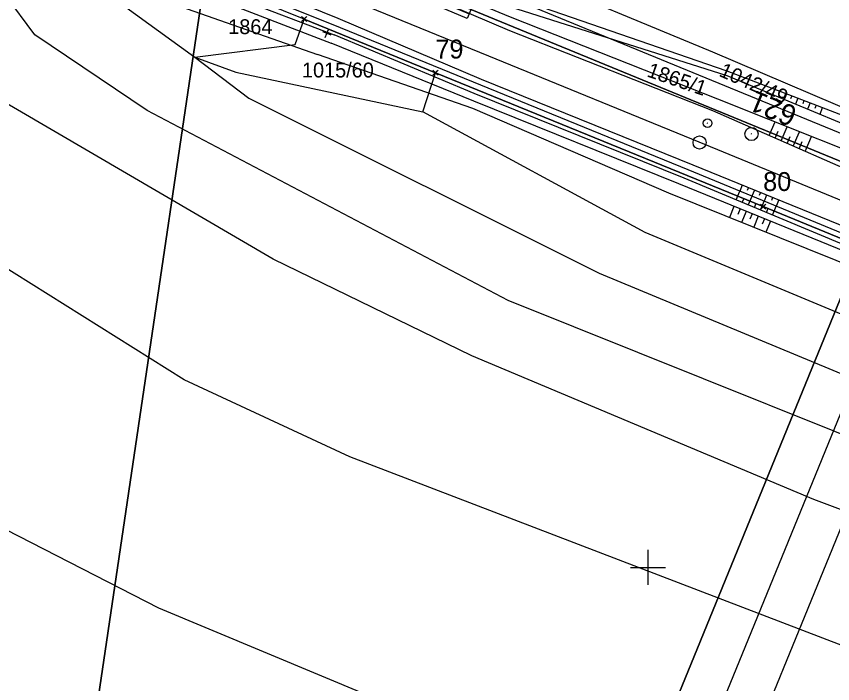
# Model space of a CAD drawing. Extents: x -779302 to -774398, y -1144902 to -1142831.
# Drawn here: x -775872.2 to -775778.9, y -1144413.3 to -1144336.9 of the extents above; entities that cross this region are included whole.
import ezdxf

# ---------------------------------------------------------------- set-up
doc = ezdxf.new("R2010")
doc.units = 0
for name, color, linetype in [('hektosit - Vrstva 5', 7, 'Continuous'), ('Hranice parcel', 7, 'Continuous'), ('legenda I_5_2 - Vrstva 53', 7, 'Continuous'), ('Parcelní čísla', 7, 'Continuous'), ('SŽDC', 7, 'Continuous'), ('Vrstva 1', 7, 'Continuous'), ('zjednodus_g_situ-seda - Vrstva 1', 7, 'Continuous'), ('zjednodus_g_situ-seda - Vrstva 48', 7, 'Continuous'), ('zjednodus_g_situ-seda - Vrstva 49', 7, 'Continuous'), ('zjednodus_g_situ-seda - Vrstva 63', 7, 'Continuous'), ('zjednodus_g_situ-seda - Vrstva 7', 7, 'Continuous'), ('zjednodus_g_situ-seda - Vrstva 9', 7, 'Continuous')]:
    doc.layers.add(name, color=color, linetype=linetype)

msp = doc.modelspace()

# ---------------------------------------------------------------- linework, layer by layer
at = {"layer": 'hektosit - Vrstva 5'}
for p, q in [((-775800, -1144398), (-775800, -1144402)), ((-775802, -1144400), (-775798, -1144400))]:
    msp.add_line(p, q, dxfattribs=at)
at = {"layer": 'Hranice parcel'}
for p, q in [((-775865.13, -1144331.92), (-775851.83, -1144341.63)), ((-775839.31, -1144337.25), (-775824.31, -1144343.39)), ((-775825.74, -1144347.86), (-775824.31, -1144343.39))]:
    msp.add_line(p, q, dxfattribs=at)
for points in [[(-775838.28, -1144322.04), (-775792.62, -1144341.02), (-775687.59, -1144385.81), (-775625.87, -1144410.3)], [(-775843.11, -1144323.51), (-775837.49, -1144325.82), (-775689.36, -1144386.71), (-775625.87, -1144410.3)], [(-775474.88, -1144449.28), (-775529.11, -1144439.07), (-775574.03, -1144428.55), (-775626.91, -1144413.11), (-775690.5, -1144389.48), (-775838.53, -1144328.62), (-775848.16, -1144325.04)], [(-775839.31, -1144337.25), (-775851.34, -1144332.37), (-775858.65, -1144329.3)], [(-775568.49, -1144467.61), (-775658.94, -1144429.99), (-775756.48, -1144393.32), (-775816, -1144369.47), (-775857.28, -1144347.72), (-775870.12, -1144339.07), (-775873.53, -1144334.45)], [(-775851.83, -1144341.63), (-775840.33, -1144340.16), (-775839.31, -1144337.25)], [(-775523.71, -1144495.46), (-775665.99, -1144435.45), (-775781.01, -1144392.22), (-775820.14, -1144375.77), (-775842.87, -1144364.72), (-775876.46, -1144345.14), (-775884.22, -1144339.18)], [(-775851.83, -1144341.63), (-775845.64, -1144346.32), (-775805.59, -1144366.32), (-775746.52, -1144390.85), (-775665.4, -1144420.9), (-775566.16, -1144462.36)], [(-775851.83, -1144341.63), (-775847.13, -1144343.34), (-775825.74, -1144347.86)], [(-775824.31, -1144343.39), (-775786.82, -1144358.72), (-775699.86, -1144394.42), (-775655.04, -1144411.89), (-775611.43, -1144425.73), (-775576.16, -1144435.84), (-775560.62, -1144440.02), (-775532.74, -1144447.53)], [(-775507.21, -1144520.6), (-775592.79, -1144482.59), (-775678.64, -1144446.95), (-775834.11, -1144387.34), (-775853.06, -1144378.54), (-775891.98, -1144354.14), (-775901.49, -1144346.83)], [(-775563.73, -1144456.87), (-775658.54, -1144417.49), (-775737.35, -1144387.92), (-775800.3, -1144361.67), (-775825.74, -1144347.86)], [(-775530.47, -1144538.25), (-775614.03, -1144501.05), (-775693.38, -1144468.4), (-775807.58, -1144424.84), (-775855.95, -1144404.65), (-775905.53, -1144379.22), (-775922.22, -1144368.54), (-775932.33, -1144359.71)]]:
    msp.add_lwpolyline(points, dxfattribs=at)
at = {"layer": 'legenda I_5_2 - Vrstva 53'}
for points in [[(-776052.08, -1144238.11), (-776022.68, -1144250.27), (-776023.78, -1144252.86), (-775962.18, -1144277.9), (-775959.79, -1144278.81), (-775958.42, -1144279.33), (-775955.63, -1144280.49), (-775876.16, -1144313.52), (-775863.23, -1144318.85), (-775854.19, -1144322.57), (-775848.16, -1144325.04), (-775838.53, -1144328.62), (-775690.5, -1144389.48), (-775626.91, -1144413.11), (-775574.03, -1144428.55), (-775529.11, -1144439.07), (-775474.88, -1144449.28), (-775426.17, -1144455.72)], [(-775655.04, -1144411.89), (-775699.86, -1144394.42), (-775786.82, -1144358.72), (-775824.31, -1144343.39), (-775839.31, -1144337.25), (-775851.34, -1144332.37), (-775858.65, -1144329.3), (-775860.54, -1144328.51), (-775865.63, -1144326.37), (-775872.73, -1144323.39), (-775879.1, -1144320.81), (-775959.71, -1144287.76), (-775961.16, -1144287.17), (-775962.59, -1144286.8), (-775964.09, -1144286.42), (-775971.84, -1144282.92), (-776064.26, -1144245.03)]]:
    msp.add_lwpolyline(points, dxfattribs=at)
at = {"layer": 'SŽDC'}
for p, q in [((-775839.11, -1144337.45), (-775839.61, -1144336.95)), ((-775839.11, -1144337.05), (-775839.61, -1144337.55)), ((-775839.51, -1144337.45), (-775839.01, -1144336.95)), ((-775839.51, -1144337.05), (-775839.01, -1144337.55)), ((-775839.31, -1144337.25), (-775839.31, -1144337.25)), ((-775824.11, -1144343.59), (-775824.61, -1144343.09)), ((-775824.51, -1144343.59), (-775824.01, -1144343.09)), ((-775824.11, -1144343.19), (-775824.61, -1144343.69)), ((-775824.51, -1144343.19), (-775824.01, -1144343.69)), ((-775824.31, -1144343.39), (-775824.31, -1144343.39)), ((-775786.62, -1144358.92), (-775787.12, -1144358.42)), ((-775786.62, -1144358.52), (-775787.12, -1144359.02)), ((-775787.02, -1144358.92), (-775786.52, -1144358.42)), ((-775787.02, -1144358.52), (-775786.52, -1144359.02)), ((-775786.82, -1144358.72), (-775786.82, -1144358.72))]:
    msp.add_line(p, q, dxfattribs=at)
for points in [[(-776052.08, -1144238.11), (-776022.68, -1144250.27), (-776023.78, -1144252.86), (-775962.18, -1144277.9), (-775959.79, -1144278.81), (-775958.42, -1144279.33), (-775955.63, -1144280.49), (-775876.16, -1144313.52), (-775863.23, -1144318.85), (-775854.19, -1144322.57), (-775848.16, -1144325.04), (-775838.53, -1144328.62), (-775690.5, -1144389.48), (-775626.91, -1144413.11), (-775574.03, -1144428.55), (-775529.11, -1144439.07), (-775474.88, -1144449.28), (-775426.17, -1144455.72)], [(-775655.04, -1144411.89), (-775699.86, -1144394.42), (-775786.82, -1144358.72), (-775824.31, -1144343.39), (-775839.31, -1144337.25), (-775851.34, -1144332.37), (-775858.65, -1144329.3), (-775860.54, -1144328.51), (-775865.63, -1144326.37), (-775872.73, -1144323.39), (-775879.1, -1144320.81), (-775959.71, -1144287.76), (-775961.16, -1144287.17), (-775962.59, -1144286.8), (-775964.09, -1144286.42), (-775971.84, -1144282.92), (-776064.26, -1144245.03)]]:
    msp.add_lwpolyline(points, dxfattribs=at)
at = {"layer": 'Vrstva 1'}
for points in [[(-775713.675, -1144238.311), (-776879.991, -1143761.57), (-776992.363, -1144036.48), (-775826.047, -1144513.221)], [(-775828.783, -1144506.701), (-776985.843, -1144033.744), (-776877.255, -1143768.09), (-775720.195, -1144241.047)], [(-775726.709, -1144243.781), (-776684.762, -1143852.169), (-776789.57, -1144108.576), (-775831.517, -1144500.187)], [(-775831.517, -1144500.187), (-776789.57, -1144108.576), (-776684.762, -1143852.169), (-775726.709, -1144243.781)], [(-774810.638, -1144374.46), (-775834.484, -1144222.921), (-775875.041, -1144496.936), (-774851.195, -1144648.475)], [(-774851.195, -1144648.475), (-775875.041, -1144496.936), (-775834.484, -1144222.921), (-774810.638, -1144374.46)]]:
    msp.add_lwpolyline(points, close=True, dxfattribs=at)
at = {"layer": 'zjednodus_g_situ-seda - Vrstva 1'}
msp.add_lwpolyline([(-775727.95, -1144378.482), (-775748.85, -1144369.928), (-775769.932, -1144361.277), (-775794.144, -1144351.36), (-775818.196, -1144341.502), (-775834.949, -1144334.628), (-775848.538, -1144329.06), (-775863.633, -1144322.873), (-775881.696, -1144315.461), (-775900.226, -1144307.863), (-775924.104, -1144298.074), (-775945.912, -1144289.136), (-775969.086, -1144279.638), (-775991.271, -1144270.548), (-776009.963, -1144262.881), (-776026.16, -1144256.243), (-776044.897, -1144248.56), (-776062.233, -1144241.452)], dxfattribs=at)
at = {"layer": 'zjednodus_g_situ-seda - Vrstva 48'}
for p, q in [((-775784.248, -1144345.778), (-775784.501, -1144346.433)), ((-775783.549, -1144346.047), (-775783.678, -1144346.384)), ((-775782.849, -1144346.317), (-775783.115, -1144347.008)), ((-775782.149, -1144346.586), (-775782.285, -1144346.941)), ((-775781.449, -1144346.856), (-775781.729, -1144347.584)), ((-775780.749, -1144347.125), (-775780.892, -1144347.498)), ((-775780.049, -1144347.395), (-775780.343, -1144348.159)), ((-775786.145, -1144350.59), (-775785.46, -1144349.028)), ((-775784.771, -1144351.192), (-775784.066, -1144349.584)), ((-775785.458, -1144350.891), (-775785.11, -1144350.099)), ((-775783.397, -1144351.795), (-775782.671, -1144350.14)), ((-775784.084, -1144351.494), (-775783.726, -1144350.678)), ((-775782.71, -1144352.096), (-775782.342, -1144351.257)), ((-775782.024, -1144352.397), (-775781.277, -1144350.696)), ((-775789.902, -1144357.956), (-775789.477, -1144356.934)), ((-775789.205, -1144356.257), (-775789.48, -1144356.932)), ((-775788.511, -1144356.54), (-775788.649, -1144356.88)), ((-775787.816, -1144356.822), (-775788.094, -1144357.506)), ((-775787.121, -1144357.105), (-775787.261, -1144357.449)), ((-775789.21, -1144358.244), (-775788.997, -1144357.732)), ((-775788.517, -1144358.533), (-775788.09, -1144357.507)), ((-775786.426, -1144357.388), (-775786.708, -1144358.079)), ((-775785.732, -1144357.67), (-775785.873, -1144358.018)), ((-775785.037, -1144357.953), (-775785.322, -1144358.653)), ((-775790.156, -1144358.691), (-775790.671, -1144359.957)), ((-775789.462, -1144358.974), (-775789.718, -1144359.605)), ((-775787.825, -1144358.821), (-775787.611, -1144358.307)), ((-775787.133, -1144359.109), (-775786.704, -1144358.081)), ((-775786.44, -1144359.397), (-775786.226, -1144358.882)), ((-775785.748, -1144359.686), (-775785.318, -1144358.654)), ((-775788.767, -1144359.256), (-775789.279, -1144360.517)), ((-775788.072, -1144359.538), (-775788.328, -1144360.168)), ((-775787.377, -1144359.82), (-775787.888, -1144361.078)), ((-775786.682, -1144360.103), (-775786.937, -1144360.73)), ((-775785.987, -1144360.385), (-775786.496, -1144361.638))]:
    msp.add_line(p, q, dxfattribs=at)
at = {"layer": 'zjednodus_g_situ-seda - Vrstva 49'}
for p, q in [((-775857.427, -1144330.833), (-775835.896, -1144339.064)), ((-775857.833, -1144331.676), (-775836.223, -1144340.004)), ((-775858.751, -1144333.944), (-775837.785, -1144341.329))]:
    msp.add_line(p, q, dxfattribs=at)
for points in [[(-775688.651, -1144389.551), (-775696.633, -1144386.053), (-775726.898, -1144372.596), (-775749.273, -1144363.776), (-775768.84, -1144355.653), (-775791.984, -1144346.428), (-775815.704, -1144337.037), (-775835.953, -1144328.666), (-775842.069, -1144323.424)], [(-775688.651, -1144389.551), (-775697.111, -1144387.587), (-775726.524, -1144375.009), (-775750.249, -1144365.442), (-775769.82, -1144357.75), (-775792.578, -1144347.768), (-775815.796, -1144338.592), (-775833.87, -1144330.861), (-775842.27, -1144324.752)], [(-775857.427, -1144330.833), (-775856.585, -1144328.608), (-775849.791, -1144331.31), (-775835.471, -1144337.167), (-775819.067, -1144344.139), (-775794.874, -1144353.952), (-775771.011, -1144363.657), (-775749.958, -1144372.232), (-775728.756, -1144380.866), (-775705.088, -1144390.58), (-775688.995, -1144397.117), (-775677.109, -1144401.912), (-775676.986, -1144402.521)], [(-775676.986, -1144402.521), (-775689.361, -1144397.762), (-775705.135, -1144391.25), (-775728.991, -1144381.603), (-775750.394, -1144372.964), (-775772.924, -1144363.782), (-775795.386, -1144354.489), (-775819.108, -1144344.828), (-775836.017, -1144337.935), (-775856.259, -1144329.78)], [(-775688.651, -1144389.551), (-775696.098, -1144384.986), (-775725.347, -1144371.052), (-775748.187, -1144361.538), (-775768.169, -1144353.213), (-775790.951, -1144343.755), (-775815.805, -1144335.853), (-775821.491, -1144332.636)], [(-775688.651, -1144389.551), (-775695.69, -1144383.896), (-775725.101, -1144369.587), (-775747.724, -1144359.859), (-775767.79, -1144352.114), (-775790.924, -1144343.208), (-775815.356, -1144334.764), (-775821.491, -1144332.636)], [(-775573.95, -1144436.418), (-775587.016, -1144432.818), (-775599.992, -1144429.115), (-775611.639, -1144425.516), (-775626.111, -1144421.079), (-775639.886, -1144416.924), (-775652.686, -1144412.48), (-775664.004, -1144408.638), (-775677.65, -1144403.472), (-775689.109, -1144399.068), (-775705.026, -1144392.699), (-775728.366, -1144383.177), (-775750.035, -1144374.489), (-775773.666, -1144364.716), (-775795.868, -1144355.472), (-775819.861, -1144345.782), (-775835.896, -1144339.064)], [(-775573.95, -1144436.418), (-775587.238, -1144433.752), (-775600.293, -1144429.784), (-775612.02, -1144426.371), (-775626.372, -1144421.944), (-775639.974, -1144417.871), (-775653.12, -1144413.137), (-775663.736, -1144409.531), (-775677.792, -1144404.134), (-775689.659, -1144399.815), (-775705.335, -1144393.541), (-775728.391, -1144384.121), (-775750.574, -1144374.984), (-775774.191, -1144365.177), (-775796.469, -1144356.127), (-775819.929, -1144346.664), (-775836.223, -1144340.004)], [(-775573.95, -1144436.418), (-775577.931, -1144436.906), (-775586.543, -1144435.592), (-775601.159, -1144431.271), (-775612.195, -1144427.75), (-775626.445, -1144423.345), (-775640.277, -1144418.555), (-775653.362, -1144414.58), (-775664.633, -1144410.371), (-775678.478, -1144405.053), (-775689.396, -1144401.136), (-775705.507, -1144394.308), (-775729.878, -1144385.048), (-775756.139, -1144374.173), (-775775.353, -1144366.124), (-775797.596, -1144357.169), (-775820.032, -1144347.476), (-775837.785, -1144341.329)]]:
    msp.add_lwpolyline(points, dxfattribs=at)
at = {"layer": 'zjednodus_g_situ-seda - Vrstva 63'}
msp.add_line((-775788.107, -1144350.422), (-775788.199, -1144350.384), dxfattribs=at)
msp.add_circle((-775788.153, -1144350.403), 0.756, dxfattribs=at)
at = {"layer": 'zjednodus_g_situ-seda - Vrstva 7'}
for p, q in [((-775836.9, -1144339.363), (-775836.52, -1144338.437)), ((-775836.247, -1144339.09), (-775837.173, -1144338.71)), ((-775793.129, -1144349.192), (-775793.221, -1144349.154))]:
    msp.add_line(p, q, dxfattribs=at)
for centre, radius in [((-775793.175, -1144349.173), 0.5), ((-775794.09, -1144351.382), 0.75)]:
    msp.add_circle(centre, radius, dxfattribs=at)
at = {"layer": 'zjednodus_g_situ-seda - Vrstva 9'}
msp.add_lwpolyline([(-775820.205, -1144336.087), (-775820.439, -1144336.64), (-775820.673, -1144337.192), (-775825.276, -1144335.24), (-775825.042, -1144334.688), (-775820.439, -1144336.64)], dxfattribs=at)

# ---------------------------------------------------------------- texts
at = {"layer": 'Parcelní čísla'}
for s, p in [('1864', (-775848.006, -1144338.978)), ('1015/60', (-775839.57, -1144343.94))]:
    msp.add_text(s, height=1.7, dxfattribs=at).set_placement(p)
for s, rotation, p in [('1865/1', 341, (-775800.215, -1144343.799)), ('1042/49', 336, (-775791.974, -1144343.733))]:
    msp.add_text(s, height=1.7, rotation=rotation, dxfattribs=at).set_placement(p)
at = {"layer": 'SŽDC'}
for s, p in [('79', (-775824.31, -1144341.772)), ('80', (-775786.82, -1144356.926))]:
    msp.add_text(s, height=2.16, dxfattribs=at).set_placement(p)
at = {"layer": 'zjednodus_g_situ-seda - Vrstva 63'}
msp.add_text('621', height=2.4, rotation=157.72647, dxfattribs=at).set_placement((-775782.756, -1144347.418))

doc.saveas('drawing.dxf')
